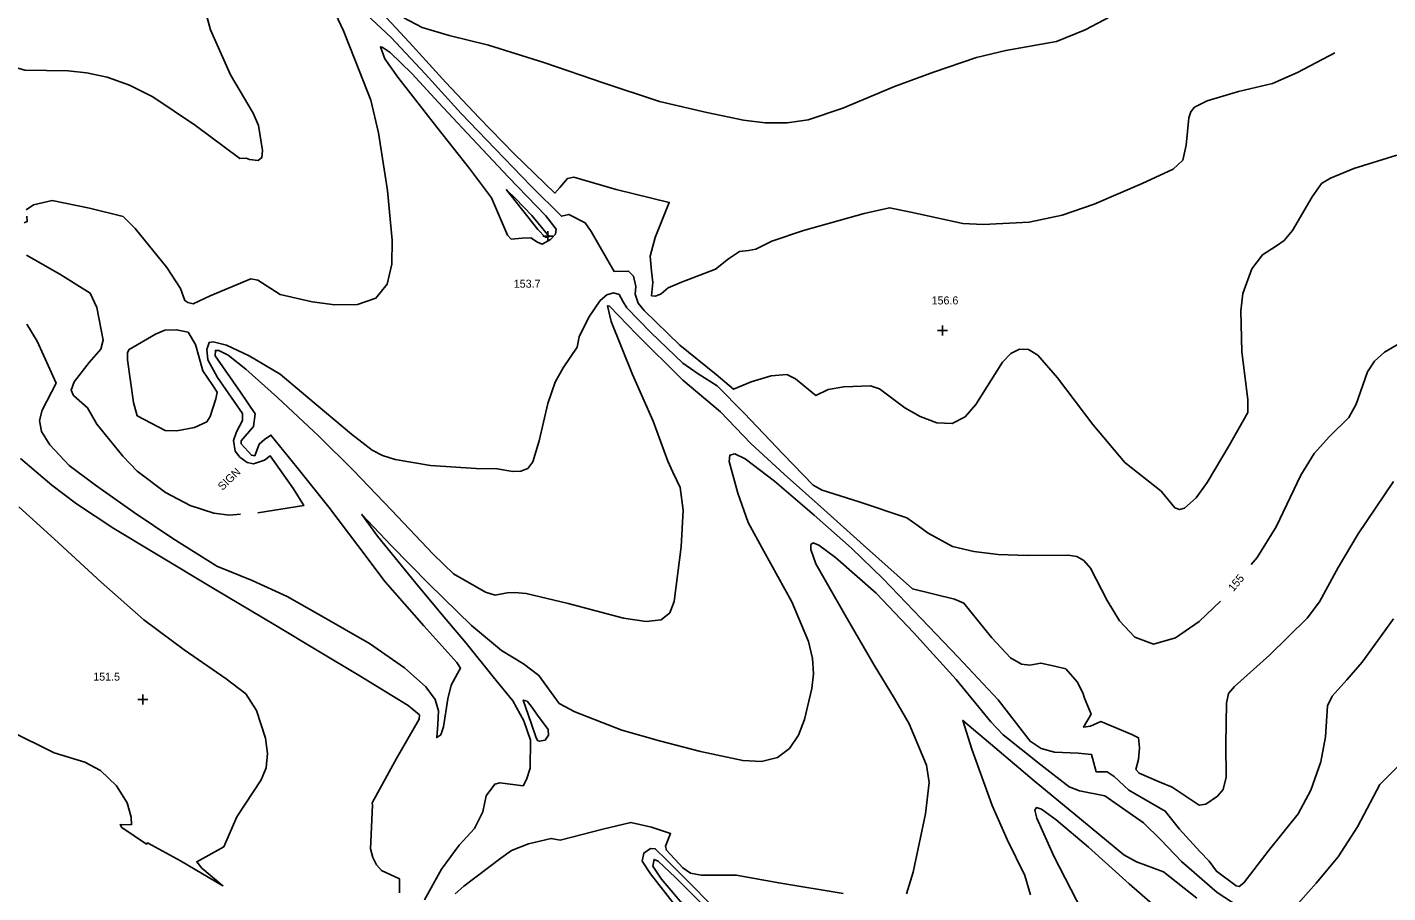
# Model space of a CAD drawing. Extents: x 1475150 to 2003689, y 770235 to 1112803.
# Drawn here: x 2000364.7 to 2000704.8, y 773602 to 773818.5 of the extents above; entities that cross this region are included whole.
import ezdxf

# ---------------------------------------------------------------- set-up
doc = ezdxf.new("R2010")
doc.units = 0
for name, color, linetype in [('RD_DTM_Major1', 7, 'Continuous'), ('RD_DTM_Major1_Lbl', 7, 'Continuous'), ('RD_DTM_Minor1', 7, 'Continuous'), ('RD_DTM_Spot_Elev', 7, 'Continuous'), ('RD_TX_Misc1', 7, 'Continuous')]:
    doc.layers.add(name, color=color, linetype=linetype)

msp = doc.modelspace()

# ---------------------------------------------------------------- linework, layer by layer
at = {"layer": 'RD_DTM_Major1'}
for points in [[(2000454.17, 773810.61), (2000453.01, 773813.55), (2000453.5, 773813.52), (2000455.48, 773812.13), (2000460.91, 773806.9), (2000467.55, 773799.67), (2000474.73, 773791.97), (2000485.05, 773781), (2000494.34, 773771.34), (2000496.92, 773767.98), (2000496.82, 773766.74), (2000495.52, 773765.37), (2000493.5, 773764.24), (2000492.3, 773764.72), (2000490.63, 773765.85), (2000488.5, 773765.75), (2000485.74, 773765.52), (2000484.8, 773766.47), (2000480.79, 773775.86), (2000475.29, 773783.15), (2000467.11, 773793.52), (2000457.42, 773805.97), (2000454.17, 773810.61)], [(2000364.58, 773761.51), (2000372.9, 773756.74), (2000380.5, 773751.99), (2000382.11, 773748.38), (2000383.71, 773740.22), (2000383.17, 773738.01), (2000380.2, 773734.65), (2000376.48, 773729.77), (2000375.72, 773727.72), (2000376.33, 773726.42), (2000379.78, 773723.29), (2000382.16, 773719.23), (2000388.6, 773711.19), (2000392.26, 773707.5), (2000399.32, 773702.11), (2000405.43, 773698.87), (2000411.37, 773696.93), (2000415.3, 773696.51), (2000418.07, 773696.69)], [(2000670.71, 773684.15), (2000672.17, 773685.91), (2000676.92, 773693.59), (2000683.08, 773706.51), (2000686.44, 773711.87), (2000690.3, 773716.17), (2000695.1, 773720.9), (2000696.9, 773724.25), (2000699.75, 773732.32), (2000701.53, 773734.98), (2000703.98, 773737.23), (2000709.63, 773740.52), (2000715.78, 773743.93), (2000725.45, 773750.81), (2000730.87, 773756.33), (2000735.33, 773761.55)], [(2000422.42, 773697.07), (2000433.85, 773698.86), (2000431.27, 773703.07), (2000425.45, 773711.34), (2000424.05, 773710.25), (2000421.31, 773709.31), (2000419.74, 773709.65), (2000417.88, 773710.99), (2000416.76, 773712.49), (2000416.32, 773715.13), (2000417.03, 773717.27), (2000418.56, 773720.15), (2000418.56, 773721.93), (2000412.27, 773730.93), (2000409.89, 773735.32), (2000409.66, 773737.91), (2000410.22, 773739.66), (2000411.2, 773739.81), (2000414.56, 773738.99), (2000420.21, 773736.35), (2000427.98, 773731.72), (2000434.87, 773725.9), (2000445.76, 773716.72), (2000450.96, 773712.69), (2000453.53, 773711.37), (2000456.74, 773710.35), (2000465.55, 773708.86), (2000476.96, 773708.13), (2000482.23, 773708.07), (2000486.16, 773707.4), (2000488.15, 773707.44), (2000489.85, 773708.15), (2000491.11, 773709.77), (2000492.7, 773715.02), (2000494.87, 773724.43), (2000496.71, 773729.74), (2000498.72, 773733.34), (2000502.22, 773738.5), (2000502.69, 773741.08), (2000505.12, 773745.98), (2000507.93, 773750.11), (2000509.64, 773751.58), (2000511.33, 773752.09), (2000512.68, 773751.69), (2000513.72, 773749.81), (2000514.59, 773748.33), (2000520.59, 773742.16), (2000528.59, 773734.5), (2000532.44, 773731.78), (2000537.21, 773728.81), (2000543.96, 773721.99), (2000553.72, 773711.7), (2000561.2, 773703.98), (2000563.49, 773702.74), (2000572.71, 773699.77), (2000584.63, 773695.81), (2000587.43, 773693.78), (2000589.96, 773691.95), (2000596.07, 773688.66), (2000601.39, 773687.41), (2000607.48, 773686.64), (2000614.84, 773686.42), (2000624.91, 773686.46), (2000627.11, 773686.1), (2000628.86, 773685.13), (2000630.49, 773683.18), (2000634.73, 773675.16), (2000637.77, 773670.07), (2000641.57, 773665.98), (2000646.24, 773664.24), (2000651.76, 773665.78), (2000657.67, 773669.86), (2000663.01, 773674.94)], [(2000629.83, 773594.7), (2000621.36, 773611.22), (2000617.08, 773620.67), (2000616.6, 773622.72), (2000617.06, 773623.37), (2000618.28, 773622.95), (2000621.95, 773620.28), (2000630.04, 773613.48), (2000640.23, 773604.29), (2000649.82, 773595.87)], [(2000531.2, 773596.13), (2000523.3, 773605.47), (2000521.16, 773608.69), (2000521.45, 773610.37), (2000522.47, 773609.92), (2000526.8, 773605.83), (2000535.3, 773597.39)]]:
    msp.add_lwpolyline(points, dxfattribs=at)
at = {"layer": 'RD_DTM_Minor1'}
for points in [[(2000364.45, 773772.84), (2000366.35, 773774.07), (2000370.96, 773775.15), (2000380.33, 773773.22), (2000388.69, 773771.14), (2000391.76, 773768.18), (2000399.65, 773758.43), (2000403.04, 773753.18), (2000404.12, 773750.14), (2000404.91, 773749.61), (2000406.24, 773749.34), (2000410.48, 773751.33), (2000420.61, 773755.59), (2000422.37, 773755.24), (2000428.01, 773751.63), (2000435.93, 773749.82), (2000441.66, 773749.03), (2000447.32, 773749.12), (2000451.91, 773750.7), (2000454.69, 773754.22), (2000455.89, 773759.27), (2000455.99, 773765.25), (2000454.76, 773777.65), (2000452.55, 773792.11), (2000450.63, 773800.23), (2000446.62, 773810.43), (2000443.8, 773817.59), (2000439.06, 773827.78)], [(2000349.6, 773820.04), (2000357.83, 773811.67), (2000361.58, 773808.47), (2000364.13, 773807.71), (2000374.96, 773807.56), (2000379.56, 773807.08), (2000384.73, 773805.98), (2000390.32, 773804.01), (2000396.12, 773801.06), (2000406.8, 773793.9), (2000417.87, 773785.7), (2000419.44, 773785.74), (2000420.3, 773785.42), (2000422.44, 773785.19), (2000423.41, 773785.88), (2000423.53, 773787.69), (2000422.52, 773793.95), (2000421.26, 773796.96), (2000415.59, 773806.54), (2000410.59, 773817.87), (2000408.87, 773823.91)], [(2000445.78, 773825.19), (2000455.68, 773815.92), (2000464.19, 773806.8), (2000473.23, 773796.9), (2000481.69, 773788.08), (2000490.73, 773778.78), (2000498.33, 773771.2), (2000500.12, 773771.67), (2000504.2, 773769.56), (2000505.74, 773767.41), (2000511.47, 773757.4), (2000515.03, 773757.52), (2000516.25, 773756.23), (2000516.9, 773753.67), (2000516.73, 773751.76), (2000517.45, 773749.52), (2000518.92, 773747.63), (2000527.87, 773738.99), (2000536.97, 773731.62), (2000541.3, 773727.96), (2000545.74, 773729.84), (2000550.7, 773731.29), (2000554.61, 773731.61), (2000556.78, 773730.57), (2000561.86, 773726.36), (2000564.93, 773727.87), (2000568.85, 773728.58), (2000575.57, 773728.83), (2000577.81, 773728.07), (2000584.1, 773723.33), (2000587.96, 773721.12), (2000592.08, 773719.58), (2000595.96, 773719.41), (2000599.21, 773721.1), (2000601.9, 773724.17), (2000608.49, 773734.69), (2000610.63, 773736.86), (2000612.8, 773737.97), (2000615.03, 773737.89), (2000617.32, 773736.51), (2000622.3, 773730.82), (2000631.07, 773719.17), (2000639.1, 773709.65), (2000648.19, 773702.44), (2000651.63, 773698.3), (2000652.74, 773697.88), (2000654.04, 773698.25), (2000656.93, 773700.83), (2000659.65, 773704.61), (2000665.15, 773713.86), (2000669.87, 773722.17), (2000669.84, 773725.42), (2000668.33, 773737.31), (2000668.07, 773747.6), (2000668.64, 773751.86), (2000670.85, 773758.04), (2000673.52, 773761.55), (2000677.02, 773763.83), (2000678.91, 773765.13), (2000680.98, 773767.63), (2000685.91, 773776.04), (2000688.24, 773779.37), (2000690.49, 773780.77), (2000696.38, 773783.12), (2000707.12, 773786.46)], [(2000452.27, 773823.22), (2000460.19, 773814.71), (2000469.37, 773804.64), (2000477.74, 773795.83), (2000486.48, 773786.85), (2000496.61, 773777.01), (2000497.87, 773778.43), (2000499.79, 773780.62), (2000501.41, 773781), (2000511.93, 773777.92), (2000525.23, 773774.66), (2000521.7, 773765.89), (2000520.47, 773761.23), (2000520.77, 773757.45), (2000521.14, 773754.63), (2000520.83, 773751.32), (2000521.76, 773751.23), (2000523.2, 773751.84), (2000524.93, 773753.33), (2000528.28, 773754.77), (2000536.75, 773757.96), (2000540.01, 773760.6), (2000542.82, 773762.39), (2000545.05, 773762.65), (2000546.87, 773763), (2000550.9, 773764.98), (2000558.78, 773767.63), (2000573.91, 773771.93), (2000580.25, 773773.36), (2000585.6, 773772.22), (2000598.65, 773769.42), (2000603.7, 773769.18), (2000615.16, 773769.73), (2000623.41, 773771.45), (2000631.43, 773774.24), (2000643.4, 773779.37), (2000651.2, 773783.02), (2000653.59, 773785.28), (2000654.47, 773788.97), (2000655.1, 773795.8), (2000655.63, 773797.35), (2000656.51, 773798.46), (2000659.68, 773800.07), (2000667.55, 773802.4), (2000676.03, 773804.45), (2000682.28, 773807.15), (2000691.57, 773812.12)], [(2000458.89, 773820.86), (2000463.45, 773818.41), (2000470.22, 773816.4), (2000480.08, 773814), (2000493.85, 773809.67), (2000508.97, 773804.49), (2000522.82, 773799.9), (2000534.65, 773797.19), (2000543.8, 773795.22), (2000549.23, 773794.57), (2000554.73, 773794.55), (2000559.94, 773795.35), (2000568.62, 773798.27), (2000581.53, 773803.65), (2000591.3, 773807.28), (2000602.01, 773810.92), (2000609.33, 773812.69), (2000622.05, 773814.92), (2000629.22, 773817.84), (2000640.43, 773823.76)], [(2000490.85, 773771.4), (2000495.17, 773766.19), (2000494.3, 773765.92), (2000492.4, 773767.88), (2000484.51, 773777.83), (2000486.83, 773775.66), (2000490.85, 773771.4)], [(2000363.98, 773769.58), (2000364.76, 773769.89), (2000364.62, 773771.22)], [(2000364.61, 773744.27), (2000367.19, 773739.96), (2000371.95, 773729.51), (2000368.49, 773722.74), (2000367.8, 773720.17), (2000368.29, 773717.39), (2000370.4, 773714.08), (2000375.26, 773708.87), (2000381.79, 773703.95), (2000391.47, 773697.1), (2000401.12, 773690.6), (2000412.13, 773683.69), (2000421, 773680.17), (2000429.75, 773676.11), (2000437.82, 773671.51), (2000450.34, 773664.35), (2000459.06, 773658.29), (2000464.39, 773653.57), (2000466.69, 773650.37), (2000467.52, 773647.56), (2000467.39, 773644.11), (2000467.13, 773640.84), (2000468.13, 773641.54), (2000468.81, 773643.57), (2000469.85, 773650.55), (2000470.68, 773653.93), (2000472.27, 773656.89), (2000473.08, 773658.17), (2000472.17, 773659.64), (2000463.91, 773668.8), (2000454.2, 773679.78), (2000447.38, 773688.89), (2000440.1, 773698.45), (2000432.11, 773708.44), (2000425.67, 773716.49), (2000424.09, 773715.36), (2000422.69, 773714.25), (2000421.6, 773711.31), (2000420.78, 773711.44), (2000418.25, 773714.28), (2000418.18, 773715.05), (2000421.28, 773718.63), (2000421.76, 773721.85), (2000418.06, 773727.2), (2000411.74, 773736.29), (2000411.8, 773737.68), (2000412.64, 773737.61), (2000415, 773736.46), (2000419.36, 773733.02), (2000427.32, 773725.88), (2000437.66, 773716.21), (2000446.31, 773707.65), (2000455.79, 773697.72), (2000466.23, 773686.75), (2000471.32, 773681.76), (2000479.31, 773677.22), (2000481.68, 773676.49), (2000484.73, 773677.02), (2000486.56, 773677.17), (2000489.46, 773676.92), (2000499.93, 773674.39), (2000513.77, 773670.73), (2000519.46, 773669.88), (2000523.22, 773670.33), (2000525.36, 773672.05), (2000526.45, 773674.92), (2000528.18, 773688.51), (2000528.7, 773697.72), (2000527.96, 773703.4), (2000526.15, 773707.22), (2000524.85, 773710.01), (2000521.18, 773719.98), (2000516, 773731.67), (2000510.72, 773744.93), (2000509.8, 773748.85), (2000510.29, 773748.76), (2000517.03, 773741.77), (2000528.61, 773730.25), (2000538.02, 773722.33), (2000545.65, 773714.38), (2000553.93, 773706.73), (2000563.87, 773697.89), (2000573.82, 773688.93), (2000586.02, 773678.06), (2000596.5, 773675.49), (2000598.89, 773674.5), (2000605.84, 773665.83), (2000610.52, 773660.82), (2000613.27, 773659.25), (2000615.36, 773659), (2000618.1, 773659.48), (2000621.18, 773658.81), (2000624.36, 773658.06), (2000627.19, 773654.82), (2000628.6, 773652.04), (2000629.05, 773650.68), (2000630.68, 773646.68), (2000628.8, 773643.43), (2000630.51, 773643.71), (2000633.15, 773644.87), (2000640.83, 773641.66), (2000642.55, 773640.82), (2000642.78, 773638.26), (2000642.55, 773635.38), (2000641.83, 773632.85), (2000642.69, 773631.99), (2000647.72, 773629.8), (2000650.93, 773628.45), (2000654.93, 773625.79), (2000657.69, 773623.93), (2000659.39, 773624.22), (2000662.27, 773626.19), (2000663.68, 773627.83), (2000664.41, 773630.93), (2000664.36, 773639.18), (2000664.5, 773649.43), (2000665.02, 773651.87), (2000666.51, 773653.62), (2000675.31, 773661.49), (2000684.68, 773670.68), (2000687.8, 773674.81), (2000692.47, 773683.42), (2000697.43, 773691.84), (2000706.25, 773704.87)], [(2000411.88, 773725.55), (2000412.19, 773727.2), (2000411.15, 773728.86), (2000408.61, 773732.54), (2000407.55, 773736.51), (2000406.84, 773739.13), (2000404.97, 773742.2), (2000402.08, 773742.84), (2000399.15, 773742.75), (2000396.8, 773741.69), (2000390.23, 773737.9), (2000389.84, 773737.13), (2000389.79, 773735.35), (2000391.31, 773724.64), (2000392.25, 773721.31), (2000399.23, 773717.67), (2000402.1, 773717.58), (2000406.57, 773718.43), (2000409.61, 773719.85), (2000410.44, 773721.11), (2000411.88, 773725.55)], [(2000363.06, 773710.65), (2000370.91, 773703.98), (2000377.08, 773699.27), (2000386.42, 773693.13), (2000396.21, 773687.2), (2000411.9, 773677.82), (2000426.47, 773669.1), (2000437.58, 773662.44), (2000447.69, 773656.35), (2000459.99, 773648.86), (2000462.82, 773646.52), (2000462.71, 773645.44), (2000457.01, 773635.58), (2000450.96, 773624.5), (2000451.09, 773623.99), (2000450.57, 773613.07), (2000451.12, 773610.85), (2000452.05, 773609.04), (2000453.34, 773607.62), (2000457.78, 773605.53), (2000457.78, 773602.01)], [(2000464.02, 773600.3), (2000468.28, 773607.95), (2000472.7, 773613.93), (2000476.53, 773618.1), (2000478.65, 773622.32), (2000479.46, 773626.32), (2000481.59, 773629.24), (2000482.91, 773629.5), (2000488.68, 773628.8), (2000489.56, 773630.34), (2000490.48, 773633.21), (2000490.52, 773640.2), (2000488.87, 773645.01), (2000486.15, 773650), (2000481.24, 773656.06), (2000474.47, 773664.47), (2000469.35, 773670.47), (2000462.64, 773678.58), (2000452.34, 773691.22), (2000448.41, 773696.66), (2000455.73, 773688.89), (2000465.14, 773679.32), (2000475.76, 773668.86), (2000483.26, 773662.61), (2000488.76, 773659.29), (2000492.65, 773656.4), (2000497.71, 773649.35), (2000501.66, 773647.27), (2000513.38, 773642.68), (2000522.83, 773640.06), (2000533, 773637.35), (2000543.58, 773635.09), (2000548.31, 773634.91), (2000552.29, 773635.86), (2000555.32, 773638.16), (2000557.52, 773641.49), (2000559.06, 773645.38), (2000560.91, 773653.14), (2000561.25, 773656.81), (2000561, 773660.64), (2000560.02, 773664.89), (2000555.86, 773674.8), (2000548.9, 773687.48), (2000544.93, 773694.64), (2000542.34, 773701.94), (2000540.22, 773709.88), (2000540.41, 773711.5), (2000541.65, 773711.84), (2000544.18, 773710.58), (2000551.51, 773705), (2000561.49, 773696.5), (2000570.76, 773688.2), (2000578.71, 773680.54), (2000588.27, 773670.53), (2000597.41, 773660.96), (2000607.47, 773650.33), (2000615.43, 773639.93), (2000618.19, 773638.14), (2000621.52, 773637.18), (2000627.44, 773636.94), (2000630.78, 773636.6), (2000631.3, 773634.81), (2000631.95, 773632.29), (2000634.69, 773632.31), (2000636.46, 773631.09), (2000640.15, 773627.74), (2000649.21, 773622.46), (2000652.74, 773617.92), (2000657.82, 773612.34), (2000660.17, 773609.92), (2000662, 773607.43), (2000666.95, 773603.76), (2000667.72, 773603.64), (2000668.82, 773604.55), (2000674.96, 773612.44), (2000682.46, 773621.8), (2000685.63, 773627.72), (2000688.07, 773634.79), (2000689.23, 773641.02), (2000689.73, 773648.77), (2000690.9, 773651.23), (2000694.57, 773655.26), (2000698.45, 773659.69), (2000706.28, 773670.58)], [(2000362.62, 773698.57), (2000371.52, 773690.44), (2000383.24, 773679.7), (2000393.86, 773670.26), (2000403.95, 773662.83), (2000414.48, 773655.55), (2000419.42, 773651.76), (2000422.07, 773647.61), (2000424.31, 773640.69), (2000424.78, 773636.85), (2000424.47, 773633.28), (2000423.24, 773630.28), (2000417.13, 773621.06), (2000413.86, 773613.57), (2000407.1, 773609.8), (2000408.38, 773608.22), (2000413.66, 773603.8), (2000403.08, 773610.07), (2000394.8, 773614.51), (2000394.55, 773614.16), (2000388.4, 773618.39), (2000388.01, 773619.13), (2000390.78, 773619.05), (2000390.69, 773620.99), (2000389.71, 773624.52), (2000387.05, 773628.77), (2000383.04, 773632.6), (2000379.12, 773634.74), (2000371.46, 773637.06), (2000360.26, 773642.6)], [(2000584.56, 773601.76), (2000586.21, 773607.17), (2000589.32, 773621.8), (2000590.21, 773629.58), (2000589.53, 773633.93), (2000585.18, 773644.26), (2000581.54, 773650.59), (2000576.42, 773658.93), (2000569.2, 773671.45), (2000561.85, 773684.31), (2000560.61, 773687.87), (2000560.58, 773689.1), (2000561.2, 773689.55), (2000562.59, 773689), (2000566.82, 773685.87), (2000576.94, 773676.99), (2000586.28, 773667.1), (2000596.92, 773655.38), (2000605.58, 773644.77), (2000608.72, 773641.54), (2000618.09, 773634.02), (2000625.18, 773628.5), (2000627.81, 773627.52), (2000634.13, 773626.3), (2000643.81, 773619.51), (2000648.07, 773615.31), (2000653.29, 773609.86), (2000662.18, 773602.11), (2000667.71, 773598.55)], [(2000492.37, 773640.07), (2000491.95, 773640.82), (2000490.7, 773644.43), (2000488.73, 773650.22), (2000489.71, 773649.95), (2000490.75, 773648.72), (2000492.33, 773646.43), (2000494.95, 773642.85), (2000495.08, 773641.48), (2000494.18, 773640.21), (2000492.75, 773639.92), (2000492.37, 773640.07)], [(2000615.5, 773601.55), (2000614.13, 773606.35), (2000609.7, 773615.4), (2000605.94, 773623.83), (2000600.84, 773637.98), (2000598.61, 773645.15), (2000606.65, 773638.33), (2000616.46, 773630.04), (2000628.27, 773620.26), (2000638.88, 773611.52), (2000642.05, 773609.75), (2000648.76, 773607.3), (2000657.07, 773600.66)], [(2000679.23, 773595.81), (2000686.9, 773604.48), (2000692.46, 773611.01), (2000697.23, 773618.56), (2000702.89, 773629.12), (2000707.51, 773633.81)], [(2000471.73, 773601.79), (2000473.87, 773603.66), (2000483.12, 773610.73), (2000485.78, 773612.6), (2000490.08, 773614.27), (2000495.74, 773615.64), (2000497.93, 773615.22), (2000508.65, 773617.97), (2000515.63, 773619.65), (2000520.81, 773618.43), (2000525.58, 773616.84), (2000524.28, 773613.69), (2000524.5, 773612.68), (2000528.66, 773608.31), (2000530.57, 773606.93), (2000533.22, 773606.44), (2000541.98, 773606.46), (2000552.58, 773604.5), (2000568.74, 773601.89)], [(2000528.91, 773596.12), (2000520.53, 773606.78), (2000518.47, 773609.93), (2000518.86, 773611.97), (2000520.57, 773613.14), (2000521.73, 773613.04), (2000524.47, 773610.36), (2000530.97, 773603.83), (2000539.03, 773595.61)]]:
    msp.add_lwpolyline(points, dxfattribs=at)
at = {"layer": 'RD_DTM_Spot_Elev'}
for p, q in [((2000493.61, 773766.22), (2000496.11, 773766.22)), ((2000494.86, 773764.97), (2000494.86, 773767.47)), ((2000593.55, 773741.41), (2000593.55, 773743.91)), ((2000592.3, 773742.66), (2000594.8, 773742.66)), ((2000392.43, 773650.41), (2000394.93, 773650.41)), ((2000393.68, 773649.16), (2000393.68, 773651.66))]:
    msp.add_line(p, q, dxfattribs=at)

# ---------------------------------------------------------------- texts
at = {"layer": 'RD_DTM_Major1_Lbl'}
msp.add_text('155', height=2, rotation=50.3758, dxfattribs=at).set_placement((2000666.26, 773677.2))
at = {"layer": 'RD_DTM_Spot_Elev'}
for s, p in [('153.7', (2000486.36, 773753.35)), ('156.6', (2000590.8, 773749.17)), ('151.5', (2000381.24, 773655.09))]:
    msp.add_text(s, height=2, dxfattribs=at).set_placement(p)
at = {"layer": 'RD_TX_Misc1'}
msp.add_text('SIGN', height=2, rotation=43.6852, dxfattribs=at).set_placement((2000413.53, 773702.53))

doc.saveas('drawing.dxf')
